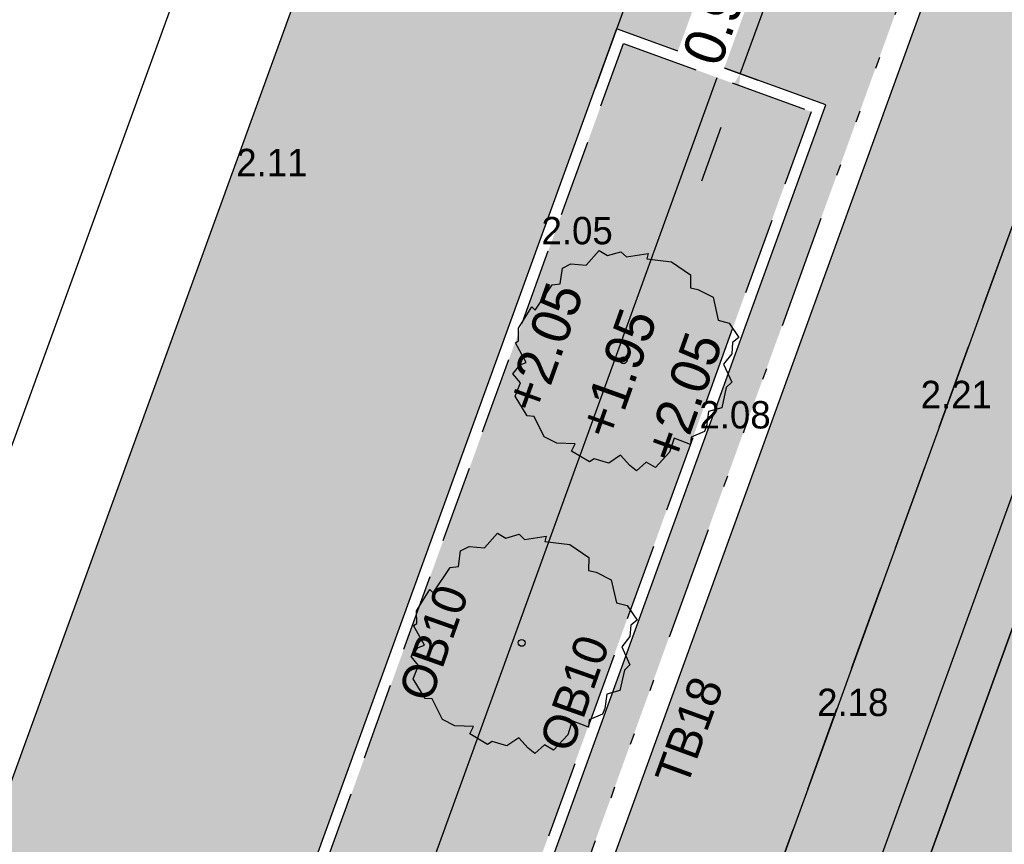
# Model space of a CAD drawing. Header units: metres. Extents: x 134157 to 138734, y 451157 to 455772.
# Tile 305 of 656: x 136467.73 to 136476.36, y 453565.39 to 453572.62. Entities that reach past the tile are written whole.
import ezdxf

# ---------------------------------------------------------------- set-up
doc = ezdxf.new("R2010")
doc.units = ezdxf.units.M
doc.linetypes.add('HIDDEN__G5', pattern=[1.125, 0.75, -0.375])
doc.linetypes.add('TR18X20__G2', pattern=[2.5999999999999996, 1, -0.4, 0, -0.4, 0, -0.4, 0, -0.4])
doc.layers.add('-DR-alg-hulplijnen', color=210, linetype='Continuous', plot=False)
doc.layers.add('-DR-alg-hulplijnen waterbergende groenvakken', color=141, linetype='Continuous', plot=False)
doc.layers.add('-DR-alg-hulplijnen kantverharding asflast nieuwe fietsstraat', color=7, linetype='Continuous', true_color=0xff9429, plot=False)
for name, color, linetype in [('-DR-alg-projectgrens 1-200', 3, 'PROJECTGRENS_1-200'), ('-DR-bs-txt-hoogtemaat', 253, 'Continuous'), ('-DR-nw-gr-solitaire heester', 96, 'Continuous'), ('-DR-nw-maatvoering', 3, 'Continuous'), ('-DR-nw-txt-hoogtemaat', 2, 'Continuous'), ('-DR-nw-vh-band 10x20 ob', 2, 'HIDDEN__G5'), ('-DR-nw-vh-band 18-20x25', 2, 'TR18X20__G2'), ('-DR-nw-vh-kantverharding', 3, 'Continuous'), ('-DR-nw-vh-scheiding erfgrens en bebouwing', 3, 'Continuous'), ('-DR-nw-vh-txt-kantopsluitingen', 2, 'Continuous')]:
    doc.layers.add(name, color=color, linetype=linetype)
doc.layers.add('-DR-nw-gr-arc-beplanting', color=7, linetype='Continuous', true_color=0xe5f0e7)
doc.layers.add('-DR-nw-gr-arc-gras', color=7, linetype='Continuous', true_color=0xb5d5a4)
for name, color, linetype, lineweight in [('-DR-nw-gr-geveltuin ruimteresevering', 95, 'Continuous', 0), ('-DR-nw-rio-HWA 125', 170, 'HIDDEN__G5', 13), ('-DR-nw-vh-arc-tegels 300x300x45', 253, 'Continuous', 9)]:
    doc.layers.add(name, color=color, linetype=linetype, lineweight=lineweight)
for name, color, linetype, lineweight, true_color in [('-DR-nw-vh-arc-asfalt fietsstraat rood', 7, 'Continuous', 9, 0xdfbfc7), ('-DR-nw-vh-arc-sbs df Drainflow', 7, 'Continuous', 9, 0xb9747c), ('-DR-nw-vh-arc-sbs kf bruinrood rabat halfsteens', 7, 'Continuous', 9, 0xb88485)]:
    doc.layers.add(name, color=color, linetype=linetype, lineweight=lineweight, true_color=true_color)
doc.styles.add('Drong', font='txt', dxfattribs={"height": 1.8})
doc.linetypes.add('PROJECTGRENS_1-200', pattern='A,0.32,-0.13,[133,ltypeshp.shx,S=0.13,R=0,X=-0.13,Y=0],-0.13,1.27', length=1.85)
doc.dimstyles.new('Drong', dxfattribs={"dimtxt": 1.8, "dimasz": 2.5, "dimexe": 0, "dimexo": 0, "dimgap": 0.9, "dimtad": 1, "dimzin": 0, "dimdsep": 46, "dimtxsty": 'Drong', "dimblk": 'dimblk-wit', "dimcen": 0, "dimse1": 1, "dimse2": 1, "dimclrd": 256, "dimclre": 1, "dimclrt": 7, "dimadec": 0, "dimazin": 0, "dimtfac": 1, "dimtmove": 0, "dimatfit": 3, "dimfxl": 1, "dimtolj": 1, "dimtzin": 0, "dimarcsym": 0})
pattern_1 = [(115.3356253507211, (136419.7180158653, 453326.2367068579), (-0.2236810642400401, -0.1059037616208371), [0.06, -0.187485]), (205.3356253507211, (136419.7180158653, 453326.2367068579), (0.1059037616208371, -0.22368106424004), [0.06, -0.187485])]

# ---------------------------------------------------------------- blocks, each defined once
blk = doc.blocks.new('dimblk-wit')
at = {"color": 7}
blk.add_line((2.842170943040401e-14, -0.3333333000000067), (-2.842170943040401e-14, 0.3333333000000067), dxfattribs=at)
blk.add_solid([(0, 0), (-0.7999999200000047, 0.1999999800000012), (-0.7999999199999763, -0.1999999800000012)], dxfattribs=at)
blk = doc.blocks.new('*D620')
at = {"layer": '-DR-nw-maatvoering', "lineweight": -2, "transparency": 16777216}
for p, q in [((136474.5243316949, 453573.4564936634), (136474.6948764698, 453573.9265090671)), ((136474.0468034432, 453572.1404425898), (136474.3537869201, 453572.9864782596)), ((136473.8762586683, 453571.6704271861), (136473.7057138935, 453571.2004117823))]:
    blk.add_line(p, q, dxfattribs=at)
at = {"layer": 'Defpoints', "color": 0, "transparency": 16777216}
for p in [(136474.3537869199, 453572.9864782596), (136474.9588302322, 453572.7669386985), (136474.6518467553, 453571.9209030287)]:
    blk.add_point(p, dxfattribs=at)
at = {"layer": '-DR-nw-maatvoering', "lineweight": -2, "transparency": 16777216, "xscale": 0.5, "yscale": 0.5, "zscale": 0.5}
for p, rotation in [((136474.3537869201, 453572.9864782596), 250.0567307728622), ((136474.0468034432, 453572.1404425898), 70.05673077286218)]:
    blk.add_blockref('dimblk-wit', p, dxfattribs=dict(at, rotation=rotation))
at = {"layer": '-DR-nw-maatvoering', "color": 7, "transparency": 16777216, "insert": (136473.8584132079, 453572.6875120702), "char_height": 0.36, "attachment_point": 5, "rotation": 70.0567307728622, "style": 'Drong', "bg_fill": 3, "box_fill_scale": 1.1, "bg_fill_color": 256, "bg_fill_true_color": 13158600, "bg_fill_transparency": 0}
blk.add_mtext('\\A1;0.90', dxfattribs=at)
blk = doc.blocks.new('*D706')
at = {"layer": '-DR-nw-maatvoering', "lineweight": -2, "transparency": 16777216}
blk.add_line((136471.1060922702, 453556.135090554), (136489.8660175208, 453607.8367849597), dxfattribs=at)
at = {"layer": 'Defpoints', "color": 0, "transparency": 16777216}
for p in [(136490.0365622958, 453608.3068003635), (136490.1682080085, 453608.2590328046), (136471.0671932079, 453555.6173075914)]:
    blk.add_point(p, dxfattribs=at)
at = {"layer": '-DR-nw-maatvoering', "lineweight": -2, "transparency": 16777216, "xscale": 0.5, "yscale": 0.5, "zscale": 0.5}
for p, rotation in [((136490.0365622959, 453608.3068003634), 70.05673075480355), ((136470.9355474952, 453555.6650751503), 250.0567307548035)]:
    blk.add_blockref('dimblk-wit', p, dxfattribs=dict(at, rotation=rotation))
at = {"layer": '-DR-nw-maatvoering', "color": 7, "transparency": 16777216, "insert": (136477.4351712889, 453574.6440761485), "char_height": 0.36, "attachment_point": 5, "rotation": 70.05673075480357, "style": 'Drong'}
blk.add_mtext('\\A1;56.00', dxfattribs=at)
blk = doc.blocks.new('Solitaire heester')
blk.add_lwpolyline([(-1.738422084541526, -4.390808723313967), (-2.165650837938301, -3.928363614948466), (-2.483742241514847, -4.006582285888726), (-2.464906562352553, -3.243960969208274), (-3.108512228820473, -3.265308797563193), (-3.941315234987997, -2.904578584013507), (-3.868064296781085, -2.452012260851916), (-4.359586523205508, -2.179992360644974), (-4.239036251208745, -1.822945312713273), (-3.950943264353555, -1.283816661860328), (-4.465961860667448, -0.924314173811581), (-4.503076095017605, -0.2488687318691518), (-4.693194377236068, -0.1051291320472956), (-4.52288920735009, 0.7919674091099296), (-4.165535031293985, 0.7508631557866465), (-4.408840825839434, 1.52244183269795), (-4.334976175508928, 2.133900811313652), (-3.641002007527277, 2.854190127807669), (-3.727257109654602, 3.148478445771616), (-3.088619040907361, 3.940484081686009), (-2.461086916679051, 3.914225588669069), (-2.205140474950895, 4.358141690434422), (-1.729077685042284, 4.197407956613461), (-1.539266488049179, 3.97422214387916), (-0.8928984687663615, 4.71058514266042), (-0.7661533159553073, 4.614758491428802), (-0.2489862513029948, 4.811378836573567), (0.8385356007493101, 4.576780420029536), (0.7504387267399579, 4.394391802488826), (2.044152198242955, 4.063660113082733), (2.201816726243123, 3.745261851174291), (2.885605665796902, 3.885625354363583), (3.186395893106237, 3.598453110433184), (3.366635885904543, 2.954233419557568), (4.159869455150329, 2.633380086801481), (4.070851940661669, 2.212653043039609), (4.434400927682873, 1.71867540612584), (4.306120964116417, 1.417271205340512), (4.763654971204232, 0.573362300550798), (4.517280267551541, 0.5504799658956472), (4.76739476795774, -0.5150800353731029), (4.517336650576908, -1.491315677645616), (3.976366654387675, -1.679899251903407), (4.022745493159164, -2.013757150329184), (3.932500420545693, -2.752268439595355), (3.0564445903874, -3.305015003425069), (3.102209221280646, -3.797765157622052), (2.654917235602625, -4.415726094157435), (2.345783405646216, -4.231802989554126), (1.876529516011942, -4.365050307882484), (1.329057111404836, -4.180206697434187), (0.6990696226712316, -4.789516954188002), (0.4057020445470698, -4.637433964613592), (-0.5083884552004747, -4.753073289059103), (-0.8481344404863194, -4.267132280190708), (-1.476280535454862, -4.399766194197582), (-1.738422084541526, -4.390808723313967)])
blk.add_circle((0, 0), 0.15)

msp = doc.modelspace()

# ---------------------------------------------------------------- hatches: boundary and pattern name
at = {"layer": '-DR-nw-gr-arc-beplanting'}
h = msp.add_hatch(color=256, dxfattribs=at)
h.dxf.hatch_style = 1
h.paths.add_polyline_path([(136467.9919165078, 453558.5349626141), (136469.6359141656, 453557.9422933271), (136474.6673858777, 453571.808852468), (136473.0226791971, 453572.4067161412)])
at = {"layer": '-DR-nw-gr-arc-gras', "transparency": 33554687}
h = msp.add_hatch(dxfattribs=at)
h.set_pattern_fill('AGR-BOLLEN', color=256, scale=0.1, pattern_type=2)
h.set_pattern_definition(pattern_1)
edge = h.paths.add_edge_path()
edge.add_arc((-7000776.809524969, 3043164.567559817), 7592527.997363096, 340.0567505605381, 340.0572256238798)
edge.add_line((136455.7815594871, 453494.2542758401), (136455.1236032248, 453494.4934109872))
edge.add_arc((380495.2223584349, 364992.5484406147), 259592.3035530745, 160.0666568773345, 160.0804453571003)
edge.add_line((136433.832290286, 453435.7615323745), (136433.813485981, 453435.768343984))
edge.add_line((136433.813485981, 453435.768343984), (136432.1794965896, 453431.2550945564))
edge.add_line((136432.1794965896, 453431.2550945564), (136432.198303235, 453431.2482893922))
edge.add_line((136432.198303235, 453431.2482893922), (136431.6776287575, 453429.8696050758))
edge.add_line((136431.6776287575, 453429.8696050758), (136432.3363505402, 453429.6312341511))
edge.add_line((136432.3363505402, 453429.6312341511), (136434.3092713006, 453435.0765756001))
h = msp.add_hatch(dxfattribs=at)
h.set_pattern_fill('AGR-BOLLEN', color=256, scale=0.1, pattern_type=2)
h.set_pattern_definition(pattern_1)
edge = h.paths.add_edge_path()
edge.add_line((136644.2753070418, 454017.4218487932), (136643.9350728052, 454016.4814706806))
edge.add_line((136643.9350728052, 454016.4814706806), (136643.8839339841, 454016.3403207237))
edge.add_line((136643.8839339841, 454016.3403207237), (136644.542212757, 454016.1016536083))
edge.add_arc((1711333.983143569, -116117.4265426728), 1674723.581774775, 160.0956720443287, 160.096657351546, ccw=False)
edge.add_line((136654.3469492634, 454043.1812754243), (136653.6888597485, 454043.419891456))
edge.add_line((136653.6888597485, 454043.419891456), (136653.6378049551, 454043.2789838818))
edge.add_line((136653.6378049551, 454043.2789838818), (136653.2975354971, 454042.3386559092))
edge.add_line((136653.2975354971, 454042.3386559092), (136644.2753070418, 454017.4218487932))
h = msp.add_hatch(dxfattribs=at)
h.set_pattern_fill('AGR-BOLLEN', color=256, scale=0.1, pattern_type=2)
h.set_pattern_definition(pattern_1)
edge = h.paths.add_edge_path()
edge.add_line((136486.7030920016, 453573.6087743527), (136485.7630611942, 453573.9498639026))
edge.add_line((136485.7630611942, 453573.9498639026), (136435.7588951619, 453436.1401403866))
edge.add_arc((149594.4053380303, 448661.5340770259), 13998.10127369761, 160.0567307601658, 160.2977033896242)
edge.add_line((136415.7944574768, 453380.7558908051), (136415.2888679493, 453379.3437739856))
edge.add_line((136415.2888679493, 453379.3437739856), (136417.827, 453378.5290000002))
edge.add_line((136417.827, 453378.5290000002), (136420.5020000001, 453386.1220000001))
edge.add_line((136420.5020000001, 453386.1220000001), (136418.9871024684, 453386.7016044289))
edge.add_arc((149703.627760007, 448622.0326909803), 14113.24722573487, 160.0572265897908, 160.2691215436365, ccw=False)
edge.add_line((136436.698916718, 453435.7990253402), (136486.7030920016, 453573.6087743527))
at = {"layer": '-DR-nw-vh-arc-asfalt fietsstraat rood', "transparency": 33554687}
h = msp.add_hatch(color=256, dxfattribs=at)
h.dxf.hatch_style = 1
edge = h.paths.add_edge_path()
edge.add_arc((137987.7467455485, 453337.2025435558), 1495.400000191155, 160.0946501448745, 161.0347260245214)
edge.add_arc((135150.599574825, 454312.1876383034), 1504.600000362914, 340.0567307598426, 341.034726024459, ccw=False)
edge.add_line((136564.9699280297, 453798.9843013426), (136431.2485721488, 453430.4479765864))
edge.add_line((136431.2485721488, 453430.4479765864), (136427.2999171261, 453431.8791033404))
edge.add_line((136427.2999171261, 453431.8791033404), (136429.6486940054, 453438.3572199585))
edge.add_line((136429.6486940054, 453438.3572199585), (136561.0217986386, 453800.4168774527))
edge.add_arc((135150.5995746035, 454312.1876383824), 1500.400000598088, 340.0567307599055, 341.0347260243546)
edge.add_line((136569.551446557, 453824.5650928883), (136577.738336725, 453847.767375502))
edge.add_line((136577.738336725, 453847.767375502), (136586.3288476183, 453871.4914783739))
edge.add_line((136586.3288476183, 453871.4914783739), (136590.2290830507, 453869.9266325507))
edge.add_line((136590.2290830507, 453869.9266325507), (136581.6874133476, 453846.3374126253))
at = {"layer": '-DR-nw-vh-arc-sbs df Drainflow'}
h = msp.add_hatch(dxfattribs=at)
h.set_pattern_fill('AVH-SBS_KEIFORMAAT_ELLEBOOG_01', color=256, scale=3, angle=250, pattern_type=2)
h.set_pattern_definition([(250, (0, 0), (0.3845138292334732, 0.179301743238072), [0.8999999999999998, -0.3]), (340, (-0.2052120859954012, -0.5638155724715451), (0.3845138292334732, 0.179301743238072), [0.8999999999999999, -0.3]), (250, (0.0383478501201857, -0.3332108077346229), (0.3845138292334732, 0.179301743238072), [0, -1.2]), (250, (0.02539267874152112, -0.8073755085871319), (0.3845138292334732, 0.179301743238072), [0, -1.2])])
h.paths.add_polyline_path([(136490.3194294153, 453608.2022369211), (136489.0033862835, 453608.6797622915, 0.4142135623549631), (136488.6190501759, 453608.5000799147), (136469.722689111, 453556.4223731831, 0.4142135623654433), (136469.9023714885, 453556.0380370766), (136471.2184146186, 453555.5605117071, -0.4142135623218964), (136471.5178852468, 453554.9199515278), (136490.9599895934, 453608.5017075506, -0.4142135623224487)])
at = {"layer": '-DR-nw-vh-arc-sbs kf bruinrood rabat halfsteens', "transparency": 33554687}
h = msp.add_hatch(color=256, dxfattribs=at)
h.dxf.hatch_style = 1
edge = h.paths.add_edge_path()
edge.add_line((136459.8251734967, 453521.5225364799), (136459.4491611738, 453521.6589723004))
edge.add_line((136459.4491611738, 453521.6589723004), (136466.3562245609, 453540.6945961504))
edge.add_line((136466.3562245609, 453540.6945961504), (136466.8678588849, 453542.1046423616))
edge.add_line((136466.8678588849, 453542.1046423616), (136467.0384036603, 453542.574657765))
edge.add_line((136467.0384036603, 453542.574657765), (136467.2089484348, 453543.0446731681))
edge.add_line((136467.2089484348, 453543.0446731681), (136467.3794932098, 453543.5146885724))
edge.add_line((136467.3794932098, 453543.5146885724), (136467.5500379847, 453543.9847039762))
edge.add_line((136467.5500379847, 453543.9847039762), (136467.7205827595, 453544.4547193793))
edge.add_line((136467.7205827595, 453544.4547193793), (136467.8911275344, 453544.9247347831))
edge.add_line((136467.8911275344, 453544.9247347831), (136468.0616723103, 453545.3947501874))
edge.add_line((136468.0616723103, 453545.3947501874), (136468.2322170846, 453545.8647655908))
edge.add_line((136468.2322170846, 453545.8647655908), (136468.4027618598, 453546.3347809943))
edge.add_line((136468.4027618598, 453546.3347809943), (136468.5733066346, 453546.8047963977))
edge.add_line((136468.5733066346, 453546.8047963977), (136468.7438514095, 453547.274811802))
edge.add_line((136468.7438514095, 453547.274811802), (136468.9143961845, 453547.7448272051))
edge.add_line((136468.9143961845, 453547.7448272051), (136469.0849409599, 453548.2148426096))
edge.add_line((136469.0849409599, 453548.2148426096), (136469.2554857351, 453548.6848580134))
edge.add_line((136469.2554857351, 453548.6848580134), (136496.5225696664, 453623.8319826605))
edge.add_line((136496.5225696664, 453623.8319826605), (136532.6439522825, 453723.3812431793))
edge.add_line((136532.6439522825, 453723.3812431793), (136552.5129481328, 453778.1394971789))
edge.add_line((136552.5129481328, 453778.1394971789), (136560.6457863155, 453800.5533132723))
edge.add_arc((135150.5995751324, 454312.1876381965), 1500.000000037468, 340.0567307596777, 341.0347260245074)
edge.add_arc((137987.746744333, 453337.2025439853), 1499.999998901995, 160.0946501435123, 161.0347260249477, ccw=False)
edge.add_line((136577.3622341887, 453847.9035624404), (136585.9525370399, 453871.6277406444))
edge.add_line((136585.9525370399, 453871.6277406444), (136586.3288476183, 453871.4914783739))
edge.add_line((136586.3288476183, 453871.4914783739), (136577.738336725, 453847.767375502))
edge.add_arc((137987.7467452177, 453337.2025436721), 1499.599999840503, 160.0946501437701, 161.0347260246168)
edge.add_arc((135150.5995747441, 454312.1876383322), 1500.400000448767, 340.05673075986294, 341.03472602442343, ccw=False)
edge.add_line((136561.0217986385, 453800.4168774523), (136552.894679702, 453778.0188234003))
edge.add_line((136552.894679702, 453778.0188234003), (136533.0499055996, 453723.3273236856))
edge.add_line((136533.0499055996, 453723.3273236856), (136496.9028942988, 453623.7074314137))
edge.add_line((136496.9028942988, 453623.7074314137), (136469.6314980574, 453548.5484221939))
edge.add_line((136469.6314980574, 453548.5484221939), (136459.8251734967, 453521.5225364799))
at = {"layer": '-DR-nw-vh-arc-tegels 300x300x45'}
h = msp.add_hatch(dxfattribs=at)
h.set_pattern_fill('AVH-TEGEL_200X200_HALFST', color=256, scale=2, angle=71, pattern_type=2)
h.set_pattern_definition([(71, (0, 0), (-0.05887645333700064, 0.443321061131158), [0.4, -0.4]), (161, (0, 0), (-0.1302272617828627, -0.3782074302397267), [])])
h.paths.add_polyline_path([(136488.6015887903, 453609.0383132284), (136488.3195795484, 453609.1406400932), (136480.7799851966, 453588.3639237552), (136478.9464377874, 453589.0191428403), (136486.4865194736, 453609.8057647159), (136484.4833180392, 453610.538683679), (136481.038, 453601.122), (136480.5053525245, 453601.3217428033), (136462.473, 453551.675), (136465.0539972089, 453550.7384868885), (136467.4521315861, 453557.3476609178), (136469.5687919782, 453556.5845943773)])
h.paths.add_polyline_path([(136472.9628049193, 453572.5348828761), (136474.7957789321, 453571.8685825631), (136469.6958789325, 453557.8143759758), (136467.8608548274, 453558.4759112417)], flags=16)
h.paths.add_polyline_path([(136472.8346136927, 453571.888414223), (136474.4796676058, 453571.2915075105), (136469.6353290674, 453557.9425042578), (136467.9896227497, 453558.5357895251)], flags=0)
h.paths.add_polyline_path([(136476.2192231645, 453581.5094570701), (136478.5350627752, 453587.8918296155), (136480.3713604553, 453587.2356277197), (136478.0522832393, 453580.8443324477)], flags=16)
h.paths.add_polyline_path([(136476.3473352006, 453581.5693511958), (136478.4416304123, 453587.341155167), (136480.0895898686, 453586.7522560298), (136477.9799998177, 453580.9769399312)], flags=0)

# ---------------------------------------------------------------- linework, layer by layer
at = {"layer": '-DR-alg-hulplijnen', "flags": 128}
msp.add_lwpolyline([(136475.2956909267, 453578.9642346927), (136472.7747195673, 453572.0165262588)], dxfattribs=at)
at = {"layer": '-DR-alg-hulplijnen kantverharding asflast nieuwe fietsstraat'}
msp.add_lwpolyline([(136615.5574884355, 453953.711278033), (136612.5988155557, 453946.9774368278), (136593.3968481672, 453893.9480587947), (136588.980006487, 453881.7567302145), (136586.9296896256, 453874.6504554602, -0.01588767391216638), (136585.9525370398, 453871.6277406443), (136586.3288476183, 453871.4914783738), (136577.7383367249, 453847.7673755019, 0.004101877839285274), (136569.551446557, 453824.5650928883, -0.004267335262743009), (136561.0217986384, 453800.4168774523), (136429.6486940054, 453438.3572199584, 0.002151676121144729), (136389.0241510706, 453324.8767131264), (136377.1192577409, 453291.1651317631), (136363.7665480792, 453256.9101376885), (136363.728095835, 453256.80125087)], format="xyb", dxfattribs=at)
at = {"layer": '-DR-alg-projectgrens 1-200', "flags": 128}
msp.add_lwpolyline([(136721.4614126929, 454206.1355023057), (136727.4976405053, 454223.7516176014), (136730.5812698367, 454232.7175398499), (136734.459636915, 454243.958702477), (136738.0329631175, 454254.3057511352), (136742.1831830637, 454266.2662668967), (136750.5682339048, 454290.8423468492), (136760.392604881, 454319.4555148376), (136770.6655345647, 454349.3284017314), (136772.7130334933, 454355.2375255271), (136774.612293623, 454360.472703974), (136776.997639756, 454366.9996510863), (136784.3060310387, 454387.2082632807), (136790.3390255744, 454404.0832479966), (136797.3108895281, 454423.3603418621), (136807.0580164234, 454450.0933327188), (136800.6459823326, 454453.198166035), (136770.1293263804, 454470.8392502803), (136763.4628964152, 454464.3928177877), (136767.2219767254, 454456.488320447), (136768.446774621, 454452.9019010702), (136769.6121362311, 454448.5390902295), (136767.1901857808, 454443.6044278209), (136763.9804044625, 454431.78523306), (136763.4980324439, 454430.8065072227), (136764.7847718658, 454430.2215349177), (136759.6495878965, 454419.8651471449), (136760.2067292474, 454419.6135889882), (136758.3051672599, 454415.7551963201), (136757.4333557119, 454413.9278402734), (136755.5135803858, 454410.0369911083), (136754.9933739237, 454410.2920303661), (136749.8722845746, 454399.961884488), (136748.6156828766, 454400.5846870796), (136748.5476600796, 454400.4476262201), (136744.2871101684, 454402.5470422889), (136738.7603675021, 454389.7184848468), (136744.8285157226, 454387.0620129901), (136753.5165828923, 454383.2585824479), (136750.4454420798, 454376.2315008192), (136747.3001386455, 454368.9990925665), (136747.7019947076, 454368.8213485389), (136745.4212838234, 454363.6575167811), (136743.7712198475, 454359.8818756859), (136741.4736476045, 454354.7148318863), (136741.1067372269, 454354.8779031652), (136737.9448004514, 454347.8529095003), (136734.8598097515, 454340.7764631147), (136727.1932653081, 454344.1813445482), (136720.3972555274, 454330.2850260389), (136716.7051284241, 454321.7301903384), (136725.346156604, 454317.8856269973), (136722.1987328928, 454310.8074680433), (136718.1447215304, 454301.4878099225), (136714.1306750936, 454292.7129706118), (136709.7479071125, 454294.6405861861), (136707.0898129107, 454288.6071570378), (136709.5730063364, 454287.5058452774), (136709.5303924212, 454287.4102007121), (136709.6165589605, 454287.3713784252), (136709.4237179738, 454286.9446664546), (136712.1181323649, 454285.7683394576), (136724.4053834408, 454280.40601671), (136724.3945406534, 454280.3722835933), (136724.5601275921, 454280.3013177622), (136719.3266368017, 454264.6213396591), (136718.5536664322, 454264.2788026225), (136712.1490699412, 454267.0433062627), (136705.336609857, 454251.4945309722), (136713.1547930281, 454248.121823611), (136713.6296653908, 454247.1066979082), (136703.3628736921, 454216.0173112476), (136702.5296078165, 454215.6645962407), (136697.2997799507, 454218.0132068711), (136691.6561519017, 454205.1929293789), (136698.1691824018, 454202.2869482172), (136696.0848427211, 454197.5466439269), (136697.1157620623, 454197.0663415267), (136693.3404436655, 454185.7705750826), (136691.210382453, 454179.7988425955), (136691.1538561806, 454179.8178830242), (136689.2565954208, 454174.4702634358), (136688.6774819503, 454172.9217348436), (136686.6454361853, 454167.8593180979), (136686.7931511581, 454167.8056035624), (136683.4987278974, 454158.7287245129), (136679.6202492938, 454148.1614205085), (136677.5444797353, 454142.3922816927), (136675.6007311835, 454137.0209764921), (136671.7597944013, 454126.4011512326), (136667.0848490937, 454113.482877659), (136666.3102427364, 454113.053488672), (136658.5208628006, 454114.6506270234), (136655.4003561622, 454098.9824757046), (136661.0921995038, 454097.8246970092), (136661.2694465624, 454097.5188971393), (136621.349557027, 453987.8626198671), (136614.3766500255, 453990.9632921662), (136611.9345853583, 453985.5300270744), (136608.3745413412, 453987.1196889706), (136605.0140629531, 453979.7732868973), (136610.3679676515, 453977.3856095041), (136616.0993917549, 453974.9109095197), (136616.4180735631, 453974.2166734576), (136608.3939134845, 453952.1359851), (136599.9096817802, 453929.478839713), (136596.3332416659, 453930.8470697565), (136596.7025780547, 453931.8007739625), (136592.690606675, 453933.3568103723), (136592.5823684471, 453933.1112699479), (136587.1666087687, 453935.2079171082), (136587.1133719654, 453935.1014435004), (136586.9083803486, 453935.1996247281), (136584.7297915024, 453936.2519309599), (136573.4195847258, 453911.8970551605), (136576.9058538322, 453910.2265512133), (136577.7550063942, 453910.8166572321), (136581.7099004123, 453908.9229534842), (136581.7799016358, 453907.8909354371), (136588.3553676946, 453904.7426533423), (136581.3567526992, 453890.2881160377), (136584.4079268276, 453889.2178739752), (136581.9197178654, 453882.301448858), (136582.601412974, 453881.5813248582), (136581.1418997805, 453877.4782788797), (136580.1304940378, 453877.2808890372), (136578.3012561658, 453872.1036821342), (136578.9859669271, 453871.382111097), (136577.5259187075, 453867.3093859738), (136576.5394092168, 453867.189688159), (136574.6538962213, 453861.98977681), (136575.3566261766, 453861.2190729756), (136573.8594803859, 453857.0977611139), (136572.8232828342, 453856.8578539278), (136568.249353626, 453844.0563549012), (136569.0513033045, 453843.7225085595), (136568.2464862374, 453841.9862897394), (136569.9158138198, 453841.290025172), (136566.691677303, 453833.861641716), (136560.7574092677, 453836.4857936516), (136555.1930274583, 453823.5555627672), (136563.2068687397, 453820.3295449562), (136562.2441309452, 453817.9379810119), (136562.0591054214, 453818.0124640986), (136558.0189829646, 453808.0140820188), (136558.2177359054, 453807.9345808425), (136557.146456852, 453805.2522943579), (136555.4765638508, 453804.5556952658), (136553.6709496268, 453802.5003809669), (136552.6116124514, 453799.6979788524), (136545.819509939, 453781.4219849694), (136541.6467416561, 453783.3564375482), (136534.7495119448, 453768.6800804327), (136539.5245390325, 453766.4507703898), (136534.8143601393, 453753.8676775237), (136534.7894609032, 453753.8794224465), (136534.3789931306, 453752.8726532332), (136534.1824946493, 453752.9602354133), (136532.9256728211, 453749.6674104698), (136533.0985091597, 453749.602870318), (136532.77218899, 453748.7054898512), (136532.5839993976, 453748.7919034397), (136530.4572875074, 453743.0847201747), (136530.6272958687, 453743.0222472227), (136516.4928875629, 453704.5919896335), (136514.575213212, 453699.2202106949), (136492.1808605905, 453636.4012384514), (136492.7364887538, 453636.2041439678), (136489.1572213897, 453626.3411628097), (136485.0791461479, 453628.2492913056), (136478.1599331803, 453613.7876420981), (136483.141269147, 453611.4793990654), (136461.8669452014, 453552.9396374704), (136457.3540634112, 453554.5816234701), (136454.0603581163, 453545.4167166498), (136458.6475220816, 453543.7758212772), (136443.5980798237, 453501.592848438), (136436.3907746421, 453504.1747130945), (136430.8235818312, 453488.6271941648), (136437.0201776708, 453486.3930706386), (136418.281595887, 453434.8107571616), (136413.2269505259, 453420.0854028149), (136407.3638935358, 453401.4661517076), (136407.0557727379, 453400.0561749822), (136406.4665228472, 453398.4505571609), (136401.8966078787, 453385.5921225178), (136395.3318336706, 453388.7007154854), (136389.2312719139, 453376.078577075), (136397.1570315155, 453372.3532588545), (136391.911147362, 453357.7907900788), (136390.9651849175, 453355.4642337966), (136388.6235607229, 453350.3706501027), (136384.3016725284, 453352.2735136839), (136382.1263952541, 453347.5437823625), (136391.3584262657, 453344.2432470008), (136383.1677707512, 453321.6603605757), (136378.5877845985, 453323.3619825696), (136367.2822209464, 453291.7912231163), (136367.8712875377, 453291.2269459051), (136363.5182685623, 453279.254771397), (136362.0909635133, 453275.2765894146), (136356.4323903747, 453259.569842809), (136355.262189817, 453256.3102995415), (136348.5726876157, 453237.8761680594), (136370.775556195, 453230.2716276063), (136374.3282028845, 453240.6944996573), (136372.7667498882, 453241.8029445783), (136382.1628450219, 453267.9422245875), (136384.5513140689, 453274.6494235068), (136388.9803415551, 453286.6560762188), (136393.3454927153, 453297.2873242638), (136406.6642593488, 453334.2694553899), (136411.9238963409, 453350.354626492), (136416.7539045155, 453363.9489705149), (136418.4542781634, 453363.3413411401), (136423.3000193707, 453376.9015325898), (136421.6494725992, 453377.4913563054), (136422.5155630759, 453379.9171508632), (136425.0142394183, 453387.0502269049), (136430.1278896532, 453401.328665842), (136433.0083524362, 453409.3639565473), (136437.5004329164, 453421.9731824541), (136444.4243294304, 453441.3025602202), (136447.8979184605, 453451.0434338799), (136454.6682700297, 453469.8543763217), (136458.2536723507, 453479.6664804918), (136467.6469558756, 453501.9207482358), (136478.4219470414, 453531.4654507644), (136485.603188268, 453551.2589262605), (136497.2694431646, 453583.741326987), (136504.055722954, 453602.5864304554), (136505.8321386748, 453601.9516274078), (136510.6778798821, 453615.5118188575), (136508.9321515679, 453616.135655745), (136511.5808207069, 453623.4955055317), (136513.5804099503, 453629.0529882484), (136518.6733328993, 453642.8883030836), (136519.0149258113, 453643.4042401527), (136522.6804117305, 453653.6195636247), (136522.6635908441, 453653.9569708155), (136523.620007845, 453656.5936863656), (136528.7299313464, 453670.9263864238), (136534.7565171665, 453688.0032128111), (136543.6203036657, 453712.7675529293), (136551.3516967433, 453734.3803307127), (136563.424559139, 453767.6797093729), (136566.6093728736, 453776.6542540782), (136569.182089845, 453777.966221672), (136577.4871501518, 453774.8672349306), (136583.8733999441, 453792.7031141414), (136575.9242361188, 453795.6221844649), (136575.2048938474, 453797.1547002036), (136576.9970202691, 453801.8114875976), (136581.9561870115, 453815.4244153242), (136586.2693690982, 453827.2739153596), (136591.5049732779, 453840.8399544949), (136603.7576335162, 453874.9465804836), (136606.2042554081, 453881.9388386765), (136608.1801962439, 453887.6124979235), (136608.4708316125, 453887.6159140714), (136610.0707009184, 453888.6729705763), (136612.8771625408, 453896.3339426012), (136616.9170365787, 453896.1940089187), (136618.8456614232, 453897.1870353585), (136619.3801401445, 453898.5042341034), (136644.1569869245, 453889.689088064), (136649.2588358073, 453888.4308618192), (136662.9156093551, 453886.0172650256), (136671.3737691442, 453885.3668483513), (136676.8695800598, 453884.9502829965), (136677.7948190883, 453897.1571040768), (136672.5559660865, 453897.5541928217), (136667.4469275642, 453898.4601088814), (136645.4097219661, 453906.1142123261), (136624.7787032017, 453913.5469389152), (136625.183977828, 453914.8310296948), (136624.3902644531, 453916.7566582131), (136621.3764649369, 453919.2331142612), (136624.2836680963, 453927.3222319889), (136623.2809361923, 453929.1355906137), (136623.2097707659, 453929.1919285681), (136624.0852887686, 453931.6430470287), (136629.3043921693, 453946.5099176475), (136630.5405496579, 453950.1466132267), (136636.2425607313, 453965.6651292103), (136638.1912334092, 453964.9687700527), (136643.7184069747, 453980.5147983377), (136641.8291691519, 453981.18991842), (136651.2037302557, 454007.4234372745), (136658.5055284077, 454027.6418757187), (136665.4704804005, 454047.0063027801), (136669.4959243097, 454058.3571144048), (136675.353535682, 454074.4194390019), (136676.2577085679, 454077.0937356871), (136678.7468314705, 454083.7559183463), (136682.5256458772, 454094.1706507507), (136686.10090541, 454103.6393789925), (136687.0385480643, 454106.4749781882), (136697.7950263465, 454137.2417014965), (136697.717398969, 454137.2532407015), (136705.5554541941, 454159.7801565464), (136713.0779621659, 454181.7285563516), (136716.785401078, 454192.5146579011), (136718.1081245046, 454192.0419820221), (136722.9538657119, 454205.6021734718)], close=True, dxfattribs=at)
at = {"layer": '-DR-nw-gr-geveltuin ruimteresevering', "const_width": 0.4, "elevation": 3, "flags": 128}
msp.add_lwpolyline([(136480.7226183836, 453601.1999294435), (136462.6999650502, 453551.5726101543)], dxfattribs=at)
at = {"layer": '-DR-nw-vh-band 10x20 ob', "ltscale": 0.9}
msp.add_lwpolyline([(136467.9896227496, 453558.5357895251), (136473.0226791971, 453572.406716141), (136474.6673858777, 453571.8088524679), (136469.6359141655, 453557.942293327)], close=True, dxfattribs=at)
at = {"layer": '-DR-nw-vh-band 18-20x25'}
msp.add_lwpolyline([(136490.3876473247, 453608.3902430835), (136488.6015887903, 453609.0383132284), (136469.5346829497, 453556.490591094, 0.4142135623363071), (136469.8341535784, 453555.8500309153), (136471.1501967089, 453555.3725055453, -0.4142135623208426), (136471.3298790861, 453554.9881694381), (136469.0674795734, 453548.7530759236)], format="xyb", dxfattribs=at)
at = {"layer": '-DR-nw-vh-kantverharding'}
for points in [[(136363.728095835, 453256.80125087), (136363.7665480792, 453256.9101376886), (136377.1192577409, 453291.1651317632), (136389.0241510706, 453324.8767131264, -0.002151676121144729), (136429.6486940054, 453438.3572199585), (136561.0217986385, 453800.4168774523, 0.004267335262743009), (136569.551446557, 453824.5650928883, -0.004101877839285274), (136577.738336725, 453847.767375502), (136586.3288476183, 453871.4914783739), (136585.9525370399, 453871.6277406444)], [(136512.3275943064, 453673.8399939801), (136494.72737353, 453625.3344043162, 0.4142135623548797), (136494.9070559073, 453624.950068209), (136496.2230990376, 453624.4725428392, -0.4142135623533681), (136496.5225696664, 453623.8319826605), (136490.9599895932, 453608.5017075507, -0.4142135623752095), (136490.3194294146, 453608.2022369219), (136489.0033862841, 453608.679762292, 0.4142135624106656), (136488.6190501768, 453608.5000799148), (136469.7226891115, 453556.422373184, 0.4142135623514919), (136469.9023714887, 453556.0380370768), (136471.2184146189, 453555.5605117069, -0.4142135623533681), (136471.5178852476, 453554.9199515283), (136466.2197887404, 453540.3185838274, -0.4142135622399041), (136465.579228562, 453540.0191131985), (136464.2631854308, 453540.4966385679, 0.4142135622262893), (136463.8788493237, 453540.3169561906), (136450.6104658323, 453503.749757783, 0.4142135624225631), (136450.7901482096, 453503.3654216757), (136452.1061913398, 453502.8878963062, -0.4142135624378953), (136452.4056619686, 453502.2473361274)]]:
    msp.add_lwpolyline(points, format="xyb", dxfattribs=at)
msp.add_lwpolyline([(136490.9599895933, 453608.5017075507), (136471.5178852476, 453554.9199515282)], dxfattribs=at)
msp.add_lwpolyline([(136469.6958789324, 453557.8143759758), (136474.7954780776, 453571.8686919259), (136472.9628049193, 453572.534882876), (136467.8614399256, 453558.475700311)], close=True, dxfattribs=at)
at = {"layer": '-DR-nw-vh-scheiding erfgrens en bebouwing', "flags": 128}
msp.add_lwpolyline([(136480.9021642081, 453613.6054155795), (136484.930115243, 453611.759862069), (136481.038, 453601.122), (136480.5053525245, 453601.3217428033), (136462.473, 453551.675), (136459.4162414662, 453552.7828756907)], dxfattribs=at)

# ---------------------------------------------------------------- block references
at = {"layer": '-DR-nw-gr-solitaire heester', "xscale": 0.2, "yscale": 0.2, "zscale": 0.2, "rotation": 70.17551579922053}
for p in [(136473.023768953, 453569.6322188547), (136472.1311886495, 453567.1563019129)]:
    msp.add_blockref('Solitaire heester', p, dxfattribs=at)

# ---------------------------------------------------------------- texts
at = {"layer": '-DR-bs-txt-hoogtemaat', "color": 253, "char_height": 0.24, "attachment_point": 7, "style": 'Drong'}
for s, insert in [('2.11', (136469.63, 453571.244, 2.111)), ('2.05', (136472.3045101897, 453570.6442731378, 2.05)), ('2.21', (136475.627, 453569.212, 2.206)), ('2.08', (136473.688, 453569.031, 2.076)), ('2.18', (136474.72, 453566.5119999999, 2.182))]:
    msp.add_mtext(s, dxfattribs=dict(at, insert=insert))
at = {"layer": '-DR-nw-txt-hoogtemaat', "style": 'Drong'}
for s, p in [('+2.05', (136472.2918472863, 453569.1445457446)), ('+1.95', (136472.9369334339, 453568.9177379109)), ('+2.05', (136473.5108455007, 453568.7089361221))]:
    msp.add_text(s, height=0.34, rotation=70.33562535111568, dxfattribs=at).set_placement(p)
at = {"layer": '-DR-nw-vh-txt-kantopsluitingen', "style": 'Drong'}
for s, rotation, p in [('OB10', 70.54985784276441, (136471.3293904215, 453566.623909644)), ('OB10', 70.54985784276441, (136472.5638539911, 453566.1827734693)), ('TB18', 70, (136473.5751961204, 453565.8826095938))]:
    msp.add_text(s, height=0.3, rotation=rotation, dxfattribs=at).set_placement(p)

# ---------------------------------------------------------------- next in the draw order: dimensions: what is measured, and where the dimension line sits
at = {"layer": '-DR-nw-maatvoering'}
dim = msp.add_linear_dim(base=(136474.3537869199, 453572.9864782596), p1=(136474.6518467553, 453571.9209030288), p2=(136474.9588302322, 453572.7669386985), angle=70.0567307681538, dimstyle='Drong', override={"dimtfill": 1}, dxfattribs=at)
dim.commit()
dim.dimension.update_dxf_attribs({"geometry": '*D620', "text_midpoint": (136474.2002951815, 453572.5634604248), "dimtype": 161})

# ---------------------------------------------------------------- next in the draw order: linework, layer by layer
at = {"layer": '-DR-alg-hulplijnen kantverharding asflast nieuwe fietsstraat'}
msp.add_lwpolyline([(136615.5574884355, 453953.711278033), (136612.5988155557, 453946.9774368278), (136593.3968481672, 453893.9480587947), (136588.980006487, 453881.7567302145), (136586.9296896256, 453874.6504554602, -0.01588767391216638), (136585.9525370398, 453871.6277406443), (136586.3288476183, 453871.4914783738), (136577.7383367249, 453847.7673755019, 0.004101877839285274), (136569.551446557, 453824.5650928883, -0.004267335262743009), (136561.0217986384, 453800.4168774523), (136429.6486940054, 453438.3572199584, 0.002151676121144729), (136389.0241510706, 453324.8767131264), (136377.1192577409, 453291.1651317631), (136363.7665480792, 453256.9101376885), (136359.0794775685, 453243.6375652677)], format="xyb", dxfattribs=at)
at = {"layer": '-DR-alg-hulplijnen waterbergende groenvakken', "flags": 128}
msp.add_lwpolyline([(136468.8127684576, 453558.239041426), (136473.8450325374, 453572.1077843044)], dxfattribs=at)
at = {"layer": '-DR-nw-rio-HWA 125', "flags": 128}
msp.add_lwpolyline([(136472.3282764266, 453559.5314632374), (136488.5892871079, 453604.2624482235)], dxfattribs=at)
at = {"layer": '-DR-nw-vh-kantverharding'}
msp.add_lwpolyline([(136359.0794775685, 453243.6375652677), (136363.7665480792, 453256.9101376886), (136377.1192577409, 453291.1651317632), (136389.0241510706, 453324.8767131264, -0.002151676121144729), (136429.6486940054, 453438.3572199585), (136561.0217986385, 453800.4168774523, 0.004267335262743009), (136569.551446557, 453824.5650928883, -0.004101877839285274), (136577.738336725, 453847.767375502), (136586.3288476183, 453871.4914783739), (136585.9525370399, 453871.6277406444)], format="xyb", dxfattribs=at)

# ---------------------------------------------------------------- next in the draw order: dimensions: what is measured, and where the dimension line sits
at = {"layer": '-DR-nw-maatvoering'}
dim = msp.add_linear_dim(base=(136490.0365622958, 453608.3068003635), p1=(136471.0671932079, 453555.6173075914), p2=(136490.1682080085, 453608.2590328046), angle=70.05673075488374, dimstyle='Drong', dxfattribs=at)
dim.commit()
dim.dimension.update_dxf_attribs({"geometry": '*D706', "text_midpoint": (136477.7770532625, 453574.520024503), "dimtype": 161})

doc.saveas('drawing.dxf')
